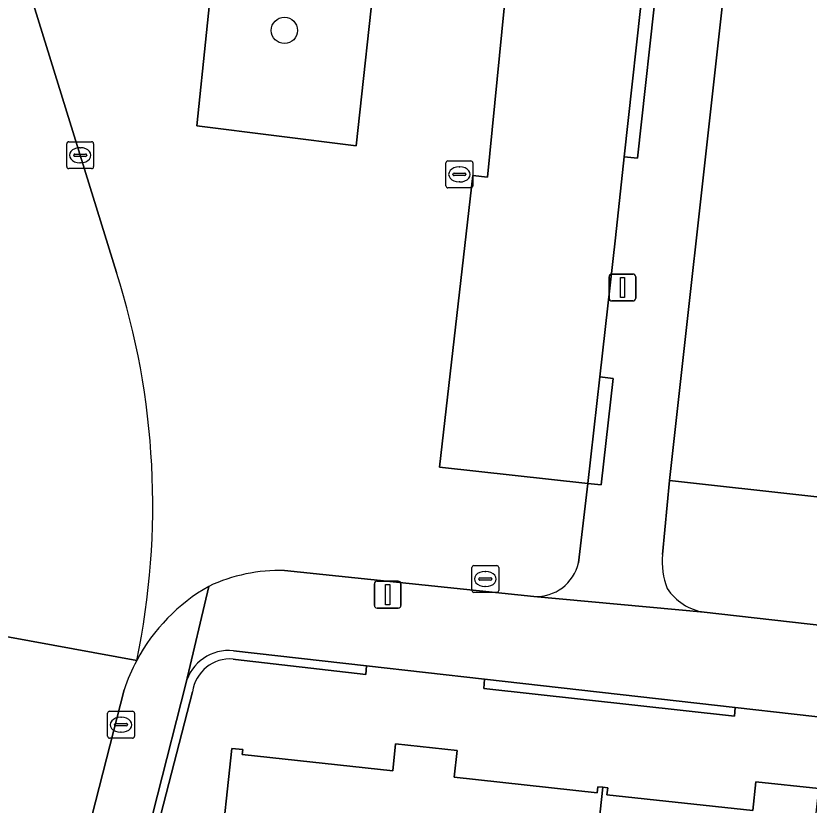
# Model space of a CAD drawing. Extents: x 162026 to 163502, y 387295 to 388169.
# Drawn here: x 162511.11 to 162540.63, y 387835.8 to 387865.16 of the extents above; entities that cross this region are included whole.
import ezdxf

# ---------------------------------------------------------------- set-up
doc = ezdxf.new("R2010")
doc.units = 0
for name, color, linetype in [('IMGEO_Boom', 7, 'Continuous'), ('IMGEO_Erf', 7, 'Continuous'), ('IMGEO_Groenvoorziening', 7, 'Continuous'), ('IMGEO_Haag', 7, 'Continuous'), ('IMGEO_Kolk', 7, 'Continuous'), ('IMGEO_Lichtmast', 7, 'Continuous'), ('IMGEO_Pand', 7, 'Continuous'), ('IMGEO_Parkeervlak_open', 7, 'Continuous'), ('IMGEO_Rijbaan_lokaal_open', 7, 'Continuous'), ('IMGEO_Rioolput', 7, 'Continuous'), ('IMGEO_Voetpad_open', 7, 'Continuous')]:
    doc.layers.add(name, color=color, linetype=linetype)

msp = doc.modelspace()

# ---------------------------------------------------------------- linework, layer by layer
at = {"layer": 'IMGEO_Boom'}
msp.add_circle((162521.103, 387864.62), 0.489, dxfattribs=at)
at = {"layer": 'IMGEO_Erf'}
msp.add_lwpolyline([(162571.243, 387884.509), (162537.961, 387888.266), (162536.94, 387888.376), (162536.328, 387881.449), (162539.122, 387881.129), (162535.426, 387847.879), (162566.979, 387844.372)], close=True, dxfattribs=at)
for points in [[(162564.037, 387836.474), (162563.886, 387836.491), (162563.815, 387836.155), (162556.137, 387837.029), (162556.169, 387837.363), (162551.412, 387837.901), (162551.377, 387837.575), (162542.217, 387838.512), (162542.269, 387838.934), (162537.88, 387839.43), (162537.847, 387839.105), (162528.523, 387840.142), (162528.547, 387840.484), (162524.153, 387840.981), (162524.134, 387840.653), (162519.289, 387841.22), (162519.202, 387841.231)], [(162517.689, 387840.013), (162512.67, 387820.601), (162516.762, 387820.14), (162517.071, 387820.105), (162523.18, 387819.417), (162524.686, 387819.247), (162536.431, 387817.922), (162537.142, 387817.842), (162538.171, 387817.725), (162550.787, 387816.302), (162551.707, 387816.198), (162558.215, 387815.464), (162558.565, 387815.424), (162560.614, 387815.193), (162564.642, 387832.753), (162564.938, 387832.703)], [(162545.678, 387826.73), (162532.054, 387828.207), (162518.622, 387829.663), (162518.586, 387829.336), (162518.226, 387829.375), (162519.151, 387837.91), (162519.551, 387837.867), (162519.53, 387837.676), (162525.133, 387837.069), (162525.242, 387838.08), (162527.532, 387837.832), (162527.424, 387836.833), (162532.739, 387836.257), (162532.763, 387836.48), (162532.949, 387836.46), (162533.134, 387836.44), (162533.106, 387836.18), (162538.529, 387835.592), (162538.646, 387836.67), (162540.994, 387836.415)]]:
    msp.add_lwpolyline(points, dxfattribs=at)
msp.add_arc((162519.083, 387839.83), 1.406, 85.143, 172.5268, dxfattribs=at)
at = {"layer": 'IMGEO_Groenvoorziening'}
for points in [[(162524.528, 387867.288), (162518.568, 387868.023), (162517.849, 387861.068), (162523.777, 387860.324)], [(162528.547, 387840.484), (162528.523, 387840.142), (162537.847, 387839.105), (162537.88, 387839.43)]]:
    msp.add_lwpolyline(points, close=True, dxfattribs=at)
for points in [[(162566.979, 387844.372), (162535.426, 387847.879), (162535.171, 387845.117)], [(162536.725, 387842.977), (162564.432, 387839.842)], [(162519.202, 387841.231), (162519.289, 387841.22), (162524.134, 387840.653), (162524.153, 387840.981), (162519.209, 387841.54)], [(162517.431, 387840.311), (162516.378, 387836.164), (162512.435, 387820.628), (162511.604, 387817.355)], [(162511.857, 387817.572), (162512.67, 387820.601), (162517.689, 387840.013)]]:
    msp.add_lwpolyline(points, dxfattribs=at)
for centre, radius, start, end in [((162537.849, 387844.849), 2.692, 174.2899, 201.5617), ((162537.021, 387844.958), 2.003, 213.2427, 261.4929), ((162519.024, 387839.906), 1.644, 83.5547, 165.7518), ((162519.083, 387839.83), 1.406, 85.143, 172.5268)]:
    msp.add_arc(centre, radius, start, end, dxfattribs=at)
at = {"layer": 'IMGEO_Haag'}
for points in [[(162519.202, 387841.231), (162519.289, 387841.22), (162524.134, 387840.653), (162524.153, 387840.981), (162519.209, 387841.54)], [(162517.431, 387840.311), (162516.378, 387836.164), (162512.435, 387820.628), (162511.604, 387817.355)], [(162511.857, 387817.572), (162512.67, 387820.601), (162517.689, 387840.013)]]:
    msp.add_lwpolyline(points, dxfattribs=at)
msp.add_lwpolyline([(162528.547, 387840.484), (162528.523, 387840.142), (162537.847, 387839.105), (162537.88, 387839.43)], close=True, dxfattribs=at)
for centre, radius, start, end in [((162519.024, 387839.906), 1.644, 83.5547, 165.7518), ((162519.083, 387839.83), 1.406, 85.143, 172.5268)]:
    msp.add_arc(centre, radius, start, end, dxfattribs=at)
at = {"layer": 'IMGEO_Kolk'}
for p, q in [((162513.08, 387860.477), (162513.932, 387860.477)), ((162513.005, 387859.551), (162513.005, 387860.403)), ((162513.493, 387860.257), (162513.518, 387860.257)), ((162514.006, 387860.403), (162514.006, 387859.551)), ((162513.264, 387859.971), (162513.264, 387859.983)), ((162513.702, 387859.934), (162513.304, 387859.934)), ((162513.307, 387860.02), (162513.705, 387860.02)), ((162513.748, 387859.983), (162513.748, 387859.971)), ((162513.516, 387859.697), (162513.491, 387859.697)), ((162527.115, 387858.837), (162527.115, 387859.689)), ((162527.19, 387859.763), (162528.042, 387859.763)), ((162528.116, 387859.689), (162528.116, 387858.837)), ((162513.932, 387859.477), (162513.08, 387859.477)), ((162527.417, 387859.306), (162527.815, 387859.306)), ((162527.603, 387859.543), (162527.628, 387859.543)), ((162527.374, 387859.257), (162527.374, 387859.269)), ((162527.812, 387859.22), (162527.414, 387859.22)), ((162527.858, 387859.269), (162527.858, 387859.257)), ((162528.042, 387858.763), (162527.19, 387858.763)), ((162527.626, 387858.983), (162527.601, 387858.983)), ((162514.6, 387839.289), (162515.452, 387839.289)), ((162514.525, 387838.363), (162514.525, 387839.215)), ((162515.013, 387839.069), (162515.038, 387839.069)), ((162515.526, 387839.215), (162515.526, 387838.363)), ((162514.784, 387838.783), (162514.784, 387838.795)), ((162515.222, 387838.746), (162514.824, 387838.746)), ((162514.827, 387838.832), (162515.225, 387838.832)), ((162515.268, 387838.795), (162515.268, 387838.783)), ((162515.036, 387838.509), (162515.011, 387838.509)), ((162515.452, 387838.289), (162514.6, 387838.289))]:
    msp.add_line(p, q, dxfattribs=at)
for points in [[(162513.08, 387860.477), (162513.932, 387860.477)], [(162513.005, 387859.551), (162513.005, 387860.403)], [(162514.006, 387860.403), (162514.006, 387859.551)], [(162527.115, 387858.837), (162527.115, 387859.689)], [(162527.19, 387859.763), (162528.042, 387859.763)], [(162528.116, 387859.689), (162528.116, 387858.837)], [(162513.932, 387859.477), (162513.08, 387859.477)], [(162528.042, 387858.763), (162527.19, 387858.763)], [(162514.6, 387839.289), (162515.452, 387839.289)], [(162514.525, 387838.363), (162514.525, 387839.215)], [(162515.526, 387839.215), (162515.526, 387838.363)], [(162515.452, 387838.289), (162514.6, 387838.289)]]:
    msp.add_lwpolyline(points, dxfattribs=at)
for centre, radius, start, end in [((162513.082, 387860.401), 0.0765, 91.552, 178.448), ((162513.082, 387860.401), 0.0765, 91.552, 178.448), ((162513.93, 387860.401), 0.0765, 1.552, 88.448), ((162513.93, 387860.401), 0.0765, 1.552, 88.448), ((162513.304, 387859.98), 0.0403, 85.8775, 175.7526), ((162513.301, 387859.97), 0.0366, 178.938, 274.7102), ((162513.705, 387859.977), 0.043, 264.8664, 352.4533), ((162513.709, 387859.982), 0.0386, 1.7309, 96.639), ((162527.192, 387859.687), 0.0765, 91.552, 178.448), ((162527.192, 387859.687), 0.0765, 91.552, 178.448), ((162528.04, 387859.687), 0.0765, 1.552, 88.448), ((162528.04, 387859.687), 0.0765, 1.552, 88.448), ((162513.082, 387859.553), 0.0765, 181.552, 268.448), ((162513.082, 387859.553), 0.0765, 181.552, 268.448), ((162513.93, 387859.553), 0.0765, 271.552, 358.448), ((162513.93, 387859.553), 0.0765, 271.552, 358.448), ((162527.414, 387859.266), 0.0403, 85.8775, 175.7526), ((162527.819, 387859.268), 0.0386, 1.7309, 96.639), ((162527.411, 387859.256), 0.0366, 178.938, 274.7102), ((162527.815, 387859.263), 0.043, 264.8664, 352.4533), ((162527.192, 387858.839), 0.0765, 181.552, 268.448), ((162527.192, 387858.839), 0.0765, 181.552, 268.448), ((162528.04, 387858.839), 0.0765, 271.552, 358.448), ((162528.04, 387858.839), 0.0765, 271.552, 358.448), ((162514.602, 387839.213), 0.0765, 91.552, 178.448), ((162514.602, 387839.213), 0.0765, 91.552, 178.448), ((162515.45, 387839.213), 0.0765, 1.552, 88.448), ((162515.45, 387839.213), 0.0765, 1.552, 88.448), ((162514.824, 387838.792), 0.0403, 85.8775, 175.7526), ((162514.821, 387838.782), 0.0366, 178.938, 274.7102), ((162515.225, 387838.789), 0.043, 264.8664, 352.4533), ((162515.229, 387838.794), 0.0386, 1.7309, 96.639), ((162514.602, 387838.365), 0.0765, 181.552, 268.448), ((162514.602, 387838.365), 0.0765, 181.552, 268.448), ((162515.45, 387838.365), 0.0765, 271.552, 358.448), ((162515.45, 387838.365), 0.0765, 271.552, 358.448)]:
    msp.add_arc(centre, radius, start, end, dxfattribs=at)
for centre, major_axis, ratio, start_param, end_param in [((162513.492, 387859.977), (-0.387, 0.002), 0.722429, 4.712389, 7.853982), ((162513.517, 387859.977), (-0.39, 0.002), 0.717154, 1.570796, 4.712389), ((162527.602, 387859.263), (-0.387, 0.002), 0.722429, 4.712389, 7.853982), ((162527.627, 387859.263), (-0.39, 0.002), 0.717154, 1.570796, 4.712389), ((162515.012, 387838.789), (-0.387, 0.002), 0.722429, 4.712389, 7.853982), ((162515.037, 387838.789), (-0.39, 0.002), 0.717154, 1.570796, 4.712389)]:
    msp.add_ellipse(centre, major_axis=major_axis, ratio=ratio, start_param=start_param, end_param=end_param, dxfattribs=at)
at = {"layer": 'IMGEO_Lichtmast'}
for p, q in [((162533.185, 387854.656), (162533.185, 387855.456)), ((162533.185, 387855.456), (162533.185, 387854.656)), ((162533.285, 387855.556), (162534.075, 387855.556)), ((162534.075, 387855.556), (162533.285, 387855.556)), ((162534.175, 387855.456), (162534.175, 387854.656)), ((162534.175, 387854.656), (162534.175, 387855.456)), ((162534.075, 387854.556), (162533.285, 387854.556)), ((162533.285, 387854.556), (162534.075, 387854.556)), ((162524.45, 387843.23), (162524.45, 387844.03)), ((162524.45, 387844.03), (162524.45, 387843.23)), ((162524.55, 387844.13), (162525.34, 387844.13)), ((162525.34, 387844.13), (162524.55, 387844.13)), ((162525.44, 387844.03), (162525.44, 387843.23)), ((162525.44, 387843.23), (162525.44, 387844.03)), ((162525.34, 387843.13), (162524.55, 387843.13)), ((162524.55, 387843.13), (162525.34, 387843.13))]:
    msp.add_line(p, q, dxfattribs=at)
for points in [[(162533.605, 387855.431), (162533.755, 387855.431), (162533.755, 387854.681), (162533.605, 387854.681), (162533.605, 387855.431)], [(162524.87, 387844.005), (162525.02, 387844.005), (162525.02, 387843.255), (162524.87, 387843.255), (162524.87, 387844.005)]]:
    msp.add_lwpolyline(points, dxfattribs=at)
for centre, start, end in [((162533.285, 387855.456), 90, 180), ((162533.285, 387855.456), 90, 180), ((162534.075, 387855.456), 0, 90), ((162534.075, 387855.456), 360, 90), ((162533.285, 387854.656), 180, 270), ((162533.285, 387854.656), 180, 270), ((162534.075, 387854.656), 270, 0), ((162534.075, 387854.656), 270, 0), ((162524.55, 387844.03), 90, 180), ((162524.55, 387844.03), 90, 180), ((162525.34, 387844.03), 0, 90), ((162525.34, 387844.03), 360, 90), ((162524.55, 387843.23), 180, 270), ((162524.55, 387843.23), 180, 270), ((162525.34, 387843.23), 270, 0), ((162525.34, 387843.23), 270, 0)]:
    msp.add_arc(centre, 0.1, start, end, dxfattribs=at)
at = {"layer": 'IMGEO_Pand'}
for points in [[(162532.763, 387836.48), (162532.739, 387836.257), (162527.424, 387836.833), (162527.532, 387837.832), (162525.242, 387838.08), (162525.133, 387837.069), (162519.53, 387837.676), (162519.551, 387837.867), (162519.151, 387837.91), (162518.226, 387829.375), (162518.586, 387829.336), (162518.622, 387829.663), (162532.054, 387828.207), (162532.949, 387836.46)], [(162546.398, 387835.033), (162546.372, 387834.791), (162540.882, 387835.386), (162540.994, 387836.415), (162538.646, 387836.67), (162538.529, 387835.592), (162533.106, 387836.18), (162533.134, 387836.44), (162532.949, 387836.46), (162532.054, 387828.207), (162545.678, 387826.73), (162546.577, 387835.016)]]:
    msp.add_lwpolyline(points, close=True, dxfattribs=at)
at = {"layer": 'IMGEO_Parkeervlak_open'}
for points in [[(162507.742, 387878.563), (162514.856, 387855.618)], [(162532.043, 387844.816), (162532.397, 387847.765), (162526.875, 387848.375), (162528.12, 387859.224), (162528.661, 387859.163), (162530.169, 387874.519)], [(162521.111, 387844.521), (162530.386, 387843.559)]]:
    msp.add_lwpolyline(points, dxfattribs=at)
msp.add_lwpolyline([(162517.849, 387861.068), (162518.568, 387868.023), (162524.528, 387867.288), (162523.777, 387860.324)], close=True, dxfattribs=at)
for centre, radius, start, end in [((162487.808, 387846.97), 28.397, 348.2325, 17.7302), ((162530.473, 387845.165), 1.608, 266.8954, 347.4725), ((162520.901, 387838.451), 6.074, 88.0223, 115.433), ((162521.711, 387837.921), 6.919, 119.6099, 151.9061)]:
    msp.add_arc(centre, radius, start, end, dxfattribs=at)
at = {"layer": 'IMGEO_Rijbaan_lokaal_open'}
for points in [[(162514.856, 387855.618), (162507.742, 387878.563)], [(162512.658, 387876.485), (162530.169, 387874.519), (162528.661, 387859.163), (162528.12, 387859.224), (162526.875, 387848.375), (162532.397, 387847.765), (162532.839, 387851.729), (162533.417, 387856.908), (162533.746, 387859.922), (162534.497, 387866.801), (162534.952, 387870.973), (162535.625, 387877.145)], [(162515.608, 387841.179), (162508.491, 387842.477), (162507.158, 387837.115), (162500, 387808.321), (162496.838, 387795.458)], [(162508.491, 387842.477), (162515.608, 387841.179)], [(162492.448, 387747.747), (162492.907, 387750), (162494.345, 387755.452), (162496.122, 387762.552), (162500, 387779.488), (162506.595, 387805.998), (162510.223, 387820.11), (162513.415, 387833.351), (162515.142, 387840.09)]]:
    msp.add_lwpolyline(points, dxfattribs=at)
for centre, radius, start, end in [((162487.808, 387846.97), 28.397, 348.2325, 17.7302), ((162521.743, 387837.91), 6.951, 151.9456, 161.7207)]:
    msp.add_arc(centre, radius, start, end, dxfattribs=at)
at = {"layer": 'IMGEO_Rioolput'}
for p, q in [((162528.079, 387843.784), (162528.079, 387844.636)), ((162528.154, 387844.71), (162529.006, 387844.71)), ((162529.08, 387844.636), (162529.08, 387843.784)), ((162528.381, 387844.253), (162528.779, 387844.253)), ((162528.567, 387844.49), (162528.592, 387844.49)), ((162528.338, 387844.204), (162528.338, 387844.216)), ((162528.776, 387844.167), (162528.378, 387844.167)), ((162528.822, 387844.216), (162528.822, 387844.204)), ((162529.006, 387843.71), (162528.154, 387843.71)), ((162528.59, 387843.93), (162528.565, 387843.93))]:
    msp.add_line(p, q, dxfattribs=at)
for points in [[(162528.079, 387843.784), (162528.079, 387844.636)], [(162528.154, 387844.71), (162529.006, 387844.71)], [(162529.08, 387844.636), (162529.08, 387843.784)], [(162529.006, 387843.71), (162528.154, 387843.71)]]:
    msp.add_lwpolyline(points, dxfattribs=at)
for centre, radius, start, end in [((162528.156, 387844.634), 0.0765, 91.552, 178.448), ((162528.156, 387844.634), 0.0765, 91.552, 178.448), ((162529.004, 387844.634), 0.0765, 1.552, 88.448), ((162529.004, 387844.634), 0.0765, 1.552, 88.448), ((162528.378, 387844.213), 0.0403, 85.8775, 175.7526), ((162528.783, 387844.215), 0.0386, 1.7309, 96.639), ((162528.375, 387844.203), 0.0366, 178.938, 274.7102), ((162528.779, 387844.21), 0.043, 264.8664, 352.4533), ((162528.156, 387843.786), 0.0765, 181.552, 268.448), ((162528.156, 387843.786), 0.0765, 181.552, 268.448), ((162529.004, 387843.786), 0.0765, 271.552, 358.448), ((162529.004, 387843.786), 0.0765, 271.552, 358.448)]:
    msp.add_arc(centre, radius, start, end, dxfattribs=at)
for centre, major_axis, ratio, start_param, end_param in [((162528.566, 387844.21), (-0.387, 0.002), 0.722429, 4.712389, 7.853982), ((162528.591, 387844.21), (-0.39, 0.002), 0.717154, 1.570796, 4.712389)]:
    msp.add_ellipse(centre, major_axis=major_axis, ratio=ratio, start_param=start_param, end_param=end_param, dxfattribs=at)
at = {"layer": 'IMGEO_Voetpad_open'}
for points in [[(162535.426, 387847.879), (162539.122, 387881.129), (162536.328, 387881.449), (162536.121, 387881.473), (162535.625, 387877.145), (162536.122, 387877.091), (162535.449, 387870.919), (162534.952, 387870.973), (162534.497, 387866.801), (162534.994, 387866.747), (162534.243, 387859.868), (162533.746, 387859.922), (162533.417, 387856.908), (162532.839, 387851.729), (162533.336, 387851.674), (162532.894, 387847.71), (162532.397, 387847.765), (162532.043, 387844.816)], [(162535.171, 387845.117), (162535.426, 387847.879)], [(162536.725, 387842.977), (162530.386, 387843.559), (162521.111, 387844.521)], [(162511.604, 387817.355), (162512.435, 387820.628), (162516.378, 387836.164), (162517.431, 387840.311), (162518.293, 387843.936)], [(162518.293, 387843.936), (162517.431, 387840.311)], [(162530.386, 387843.559), (162536.725, 387842.977)], [(162564.432, 387839.842), (162536.725, 387842.977)], [(162519.209, 387841.54), (162524.153, 387840.981), (162528.547, 387840.484), (162537.88, 387839.43), (162542.269, 387838.934), (162551.412, 387837.901), (162556.169, 387837.363), (162563.886, 387836.491), (162564.037, 387836.474)], [(162515.142, 387840.09), (162513.415, 387833.351), (162510.223, 387820.11), (162506.595, 387805.998), (162500, 387779.488), (162496.122, 387762.552)]]:
    msp.add_lwpolyline(points, dxfattribs=at)
for points in [[(162534.994, 387866.747), (162534.497, 387866.801), (162533.746, 387859.922), (162534.243, 387859.868)], [(162533.336, 387851.674), (162532.839, 387851.729), (162532.397, 387847.765), (162532.894, 387847.71)]]:
    msp.add_lwpolyline(points, close=True, dxfattribs=at)
for centre, radius, start, end in [((162537.849, 387844.849), 2.692, 174.2899, 201.5617), ((162530.473, 387845.165), 1.608, 266.8954, 347.4725), ((162520.901, 387838.451), 6.074, 88.0223, 115.433), ((162521.711, 387837.921), 6.919, 119.6099, 151.9061), ((162537.021, 387844.958), 2.003, 213.2427, 261.4929), ((162519.024, 387839.906), 1.644, 83.5547, 165.7518), ((162521.743, 387837.91), 6.951, 151.9456, 161.7207)]:
    msp.add_arc(centre, radius, start, end, dxfattribs=at)

doc.saveas('drawing.dxf')
